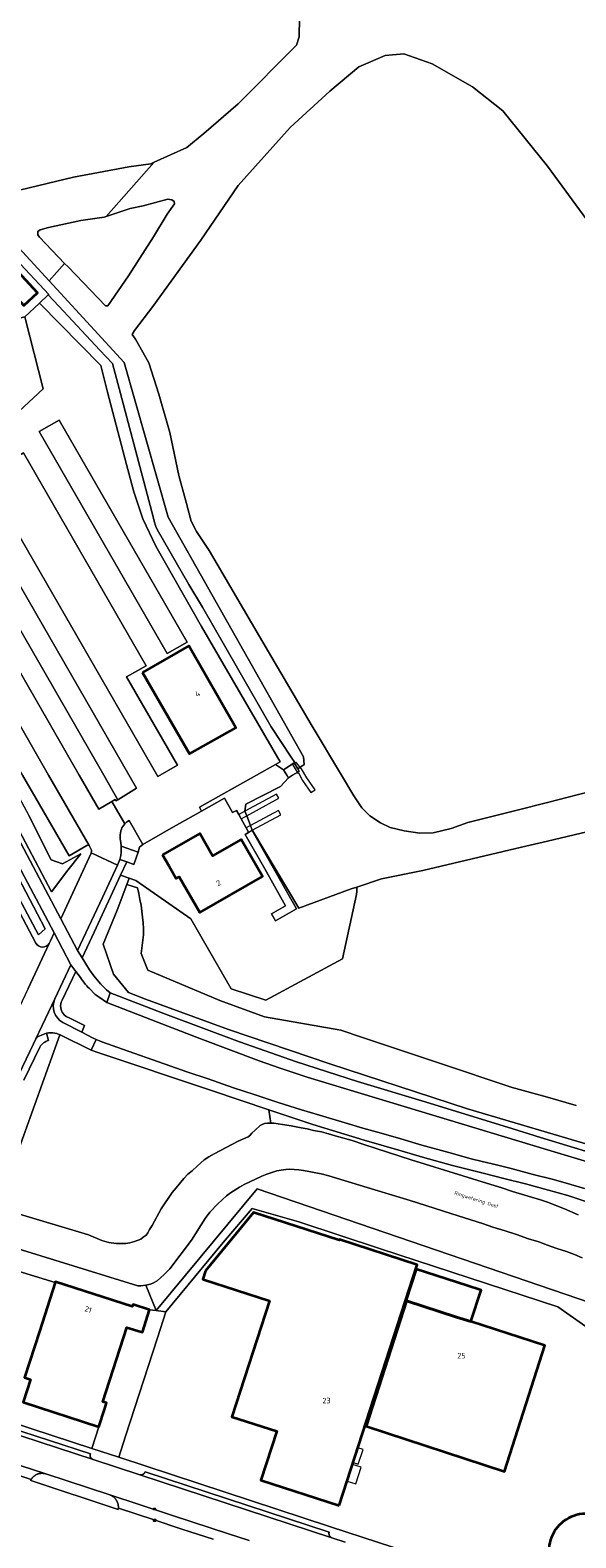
# Model space of a CAD drawing. Header units: metres. Extents: x 149984 to 156489, y 469398 to 478068.
# Tile 810 of 854: x 154874 to 155007, y 473813 to 474182. Entities that reach past the tile are written whole.
import ezdxf
from ezdxf.enums import TextEntityAlignment as Align

# ---------------------------------------------------------------- set-up
doc = ezdxf.new("R2010")
doc.units = ezdxf.units.M
doc.header["$LTSCALE"] = 0.75
for name, color, linetype, lineweight in [('B-WE-GR-BEPLANTING_CULTUUR_BOSPLANTSOEN-GV', 252, 'Continuous', 18), ('B-WE-GR-RIET-GV', 252, 'Continuous', 13), ('B-WE-IE-MEUBILAIR-S', 252, 'Continuous', 25), ('B-WE-KW-KUNSTWERK_STEIGER-GV', 6, 'Continuous', 18), ('B-WE-OG-BEBOUWING-GV', 6, 'Continuous', 35), ('B-WE-OG-BEBOUWING-T18', 1, 'Continuous', 18), ('B-WE-OG-BEBOUWING_OVERBOUWING-GV', 6, 'Continuous', 18), ('B-WE-OG-TERREIN_BEGROEID-GV', 252, 'Continuous', 18), ('B-WE-OG-TERREIN_ERF-GV', 252, 'Continuous', 18), ('B-WE-OG-TERREIN_OEVER-GV', 252, 'Continuous', 18), ('B-WE-OG-TOPOGRAFIE-T18', 7, 'Continuous', 18), ('B-WE-OG-WATER-GV', 252, 'Continuous', 18), ('B-WE-OG-WATER_MEER-GV', 252, 'Continuous', 18), ('B-WE-OG-WEG-GV', 252, 'Continuous', 18), ('B-WE-VH-GESLOTENVERHARDING_ASFALT-GV', 252, 'Continuous', 18), ('B-WE-VH-GESLOTENVERHARDING_BETON-GV', 252, 'Continuous', 18), ('B-WE-VH-HALFVERHARDING-GV', 252, 'Continuous', 18), ('B-WE-VH-ONVERHARD-GV', 252, 'Continuous', 18), ('B-WE-VH-OPENVERHARDING_BETONELEMENT-GV', 252, 'Continuous', 18), ('B-WE-VH-OPENVERHARDING_BETONSTRAATSTEEN-GV', 252, 'Continuous', 18), ('B-WE-VH-OPENVERHARDING_TEGEL-GV', 252, 'Continuous', 18)]:
    doc.layers.add(name, color=color, linetype=linetype, lineweight=lineweight)
doc.styles.add('NLCS-ISO', font='NLCS-ISO.ttf')
doc.styles.add('NLCS-ISO-M500-T18', font='NLCS-ISO.ttf', dxfattribs={"height": 0.9})
doc.styles.add('NLCS-ISO-M750-T18', font='NLCS-ISO.ttf', dxfattribs={"height": 1.35})

# ---------------------------------------------------------------- blocks, each defined once
blk = doc.blocks.new('SIE-MEUBILAIR_KAST_CAI-SO')
for points in [[(-1, 1), (1, 1), (1, 0.84), (-1, 0.84)], [(-1, 0.76), (1, 0.76), (1, -1), (-1, -1)]]:
    blk.add_lwpolyline(points, close=True)
at = {"style": 'NLCS-ISO'}
blk.add_text('cai', height=0.75, dxfattribs=at).set_placement((0, 0), align=Align.MIDDLE_CENTER)
blk = doc.blocks.new('SIE-MEUBILAIR_PUT_KOLK-SO')
blk.add_ellipse((0, 0), major_axis=(1.25, 0), ratio=0.54)
at = {"style": 'NLCS-ISO'}
blk.add_text('klk', height=0.75, dxfattribs=at).set_placement((0, 0), align=Align.MIDDLE_CENTER)

msp = doc.modelspace()

# ---------------------------------------------------------------- linework, layer by layer
at = {"layer": 'B-WE-GR-BEPLANTING_CULTUUR_BOSPLANTSOEN-GV', "flags": 128}
for points in [[(155008.46, 473881.89), (155006.64, 473882.7), (155004.64, 473883.5), (155002.32, 473884.17), (155000, 473885.03), (154997.89, 473885.83), (154995.36, 473886.59), (154992.44, 473887.62), (154989.64, 473888.55), (154986.66, 473889.44), (154984.09, 473890.29), (154981.29, 473891.24), (154976.41, 473892.73), (154966.46, 473895.91), (154957.78, 473898.52), (154946.599, 473901.969), (154944.71, 473902.5), (154941.66, 473903.07), (154940.41, 473903.32), (154939.2, 473903.46), (154938.07, 473903.57), (154936.97, 473903.59), (154936.05, 473903.53), (154934.9, 473903.36), (154933.89, 473903.18), (154932.65, 473902.82), (154931.41, 473902.42), (154930.17, 473901.89), (154927.28, 473900.55), (154925.83, 473899.84), (154924.71, 473899.22), (154922.52, 473897.82), (154921.52, 473897.07), (154920.52, 473896.08), (154919.42, 473895.1), (154917.45, 473893.08), (154916.37, 473891.52), (154913.01, 473886.26), (154907.71, 473879.27), (154906.37, 473877.89), (154905.43, 473877.02), (154904.58, 473876.27), (154903.69, 473875.8), (154902.95, 473875.49), (154901.83, 473875.23), (154904.358, 473868.996), (154929.024, 473898.841), (155010.5, 473870.9)], [(155010.5, 473870.9), (154929.024, 473898.841), (154904.358, 473868.996), (154906.722, 473868.716), (154920.703, 473885.633), (154927.8, 473893.99), (154939.19, 473890.69), (154959.21, 473884.15), (155002.543, 473869.973), (155026.659, 473853.005)]]:
    msp.add_lwpolyline(points, dxfattribs=at)
at = {"layer": 'B-WE-GR-RIET-GV', "flags": 128}
for points in [[(154822.275, 474187.435), (154835.583, 474173.231), (154837.561, 474171.12), (154839.215, 474169.355), (154842.197, 474166.172), (154848.355, 474159.502), (154860.192, 474146.681), (154864.046, 474142.416), (154865.664, 474142.105), (154866.889, 474142.147), (154884.13, 474146.319), (154897.668, 474148.837), (154903.05, 474149.6), (154903.857, 474149.967), (154911.816, 474153.594), (154916.011, 474156.982), (154924.366, 474164.249), (154938.627, 474178.576), (154939.294, 474180.653), (154939.401, 474185.268)], [(155020.114, 474121.546), (155000, 474149.03), (154989.066, 474162.563), (154981.647, 474168.441), (154971.831, 474174.085), (154964.891, 474176.523), (154960.36, 474176.092), (154953.879, 474173.335), (154946.833, 474167.398), (154937.093, 474158.441), (154924.422, 474144.278), (154915.286, 474130.939), (154903.54, 474114.653), (154899.038, 474108.806), (154898.51, 474107.817), (154899.325, 474106.664), (154902.6, 474100.916), (154905.048, 474093.19), (154907.714, 474083.886), (154909.935, 474073.358), (154911.733, 474066.495), (154912.949, 474062.195), (154914.221, 474059.632), (154917.288, 474054.975), (154929.578, 474033.937), (154942.215, 474012.393), (154949.642, 474000), (154952.653, 473994.937), (154954.657, 473991.992), (154956.563, 473990.066), (154959.195, 473988.354), (154961.536, 473987.197), (154965.009, 473986.431), (154968.775, 473985.846), (154972.032, 473985.925), (154976.47, 473986.974), (154980.514, 473988.426), (154992.277, 473991.329), (155000, 473993.336), (155017.658, 473997.926)], [(155025.738, 473990.001), (155000, 473983.874), (154993.674, 473982.368), (154969.54, 473976.674), (154959.431, 473974.613), (154953.424, 473972.646), (154953.408, 473971.215), (154953.336, 473971.253), (154953.317, 473970.797), (154949.89, 473955.065), (154931.177, 473944.932), (154922.662, 473947.702), (154912.854, 473964.856), (154899.417, 473974.233), (154897.779, 473974.815)], [(154897.779, 473974.815), (154897.159, 473973.229), (154899.757, 473972.432)], [(154901.267, 473960.971), (154900.652, 473956.394), (154902.324, 473952.275), (154919.909, 473944.892), (154930.816, 473940.887), (154949.506, 473937.65), (154954.56, 473935.87), (154973.34, 473929.66), (154991.36, 473923.61), (155000, 473921.26), (155006.989, 473919.189)]]:
    msp.add_lwpolyline(points, dxfattribs=at)
msp.add_lwpolyline([(154875.455, 474132.987), (154875.421, 474132.235), (154875.846, 474131.614), (154881.983, 474125.214), (154882.818, 474124.343), (154891.968, 474114.849), (154892.503, 474114.875), (154897.57, 474122.151), (154903.698, 474131.687), (154907.024, 474137.246), (154908.805, 474139.823), (154908.766, 474140.353), (154908.171, 474140.802), (154907.175, 474140.938), (154901.17, 474139.346), (154897.961, 474138.688), (154893.366, 474137.088), (154892.148, 474136.718), (154891.632, 474136.561), (154885.981, 474135.758), (154878.013, 474133.985), (154876.008, 474133.438)], close=True, dxfattribs=at)
at = {"layer": 'B-WE-GR-RIET-GV'}
msp.add_lwpolyline([(154899.757, 473972.432, -0.0608913), (154901.267, 473960.971)], format="xyb", dxfattribs=at)
at = {"layer": 'B-WE-KW-KUNSTWERK_STEIGER-GV', "flags": 128}
for points in [[(154938.578, 474003.126), (154937.681, 474002.633), (154938.99, 474000.491), (154939.132, 474000.568), (154940.164, 473998.725), (154942.192, 473995.771), (154943.207, 473996.448), (154941.191, 473999.399), (154939.907, 474001.598)], [(154926.487, 473990.042), (154934.369, 473994.351), (154933.793, 473995.404), (154926.04, 473991.165), (154925.469, 473990.853), (154924.557, 473990.354), (154925.133, 473989.301), (154926.008, 473989.78)], [(154926.896, 473986.08), (154927.862, 473986.592), (154934.838, 473990.291), (154934.276, 473991.351), (154927.415, 473987.714), (154927.253, 473987.628), (154926.334, 473987.14)]]:
    msp.add_lwpolyline(points, close=True, dxfattribs=at)
at = {"layer": 'B-WE-OG-BEBOUWING-GV', "flags": 128}
for points in [[(154862.457, 474125.28), (154864.02, 474123.592), (154872.013, 474114.96), (154875.356, 474118.056), (154865.775, 474128.382)], [(154901.039, 474025.129), (154912.49, 474005.225), (154923.858, 474011.617), (154912.325, 474031.666)], [(154905.901, 473980.528), (154907.502, 473977.729), (154909.228, 473974.712), (154910.009, 473975.159), (154915.008, 473966.417), (154930.338, 473975.185), (154925.14, 473984.273), (154918.126, 473980.262), (154914.998, 473985.731)], [(154949.112, 473821.345), (154968.192, 473880.203), (154949.146, 473886.387), (154949.109, 473886.273), (154928.183, 473893.026), (154916.42, 473878.747), (154915.752, 473876.689), (154915.942, 473876.627), (154932.05, 473871.395), (154922.844, 473843.049), (154933.836, 473839.479), (154929.966, 473827.563)], [(154902.732, 473869.16), (154902.741, 473869.187), (154898.693, 473870.513), (154898.529, 473870.01), (154879.74, 473876.09), (154879.718, 473876.023), (154879.676, 473875.891), (154875.812, 473863.899), (154872.183, 473852.634), (154873.609, 473852.172), (154871.82, 473846.646), (154871.81, 473846.615), (154890.373, 473840.579), (154891.729, 473844.79), (154892.255, 473846.424), (154891.304, 473846.73), (154897.162, 473864.91), (154900.713, 473863.787), (154900.976, 473863.704)], [(154967.874, 473879.117), (154965.371, 473871.425), (154965.508, 473871.381), (154977.786, 473867.442), (154981.3, 473866.313), (154983.775, 473874.015), (154980.257, 473875.144)], [(154977.786, 473867.442), (154965.508, 473871.381), (154955.703, 473840.768), (154989.468, 473829.615), (154999.379, 473860.504), (154981.3, 473866.313)]]:
    msp.add_lwpolyline(points, close=True, dxfattribs=at)
at = {"layer": 'B-WE-OG-BEBOUWING-GV'}
msp.add_lwpolyline([(155017.67, 473806.39, 1.3586478), (155000.478, 473808.718)], format="xyb", dxfattribs=at)
at = {"layer": 'B-WE-OG-BEBOUWING_OVERBOUWING-GV', "flags": 128}
for points in [[(154953.679, 473835.434), (154952.516, 473831.844), (154953.768, 473831.438), (154954.932, 473835.028)], [(154952.36, 473831.365), (154951.043, 473827.301), (154953.147, 473826.619), (154954.465, 473830.682)]]:
    msp.add_lwpolyline(points, close=True, dxfattribs=at)
at = {"layer": 'B-WE-OG-TERREIN_BEGROEID-GV', "flags": 128}
for points in [[(154932.496, 474011.869), (154915.669, 474041.145), (154912.347, 474046.688), (154904.629, 474060.127), (154904.234, 474060.884), (154903.897, 474062.192), (154903.613, 474063.189), (154895.348, 474094.653), (154893.709, 474100.704), (154890.56, 474103.99), (154880.586, 474114.754), (154877.986, 474117.516), (154875.872, 474115.525), (154890.83, 474100.223), (154892.425, 474093.715), (154897.122, 474075.981), (154898.889, 474069.344), (154901.109, 474062.707), (154904.298, 474056.048), (154915.46, 474036.396), (154934.634, 474003.293), (154933.512, 474002.662), (154935.516, 474001.338), (154938.109, 474003.023), (154938.215, 474003.088), (154937.389, 474004.431)], [(154857.021, 474000), (154836.755, 474037.009), (154826.114, 474054.474), (154818.798, 474065.675), (154814.986, 474069.723), (154813.285, 474068.282), (154811.323, 474066.454), (154810.859, 474066.026), (154811.258, 474065.56), (154829.19, 474044.66), (154834.923, 474035.496), (154854.426, 474000), (154866.8, 473977.48), (154875.609, 473960.924), (154877.226, 473962.415), (154868.72, 473978.637)], [(154876.754, 473829.19), (154876.66, 473829.198), (154876.651, 473829.199), (154876.645, 473829.2), (154876.547, 473829.205), (154876.443, 473829.208), (154876.339, 473829.206), (154876.235, 473829.202), (154876.132, 473829.193), (154876.028, 473829.181), (154875.926, 473829.166), (154875.823, 473829.147), (154875.722, 473829.124), (154875.621, 473829.098), (154875.522, 473829.069), (154875.423, 473829.036), (154875.326, 473828.999), (154875.23, 473828.96), (154875.135, 473828.917), (154875.042, 473828.871), (154874.95, 473828.821), (154874.861, 473828.769), (154874.797, 473828.728), (154874.773, 473828.713), (154874.745, 473828.694), (154874.687, 473828.654), (154874.603, 473828.593), (154874.521, 473828.528), (154874.442, 473828.461), (154874.365, 473828.391), (154874.291, 473828.319), (154874.219, 473828.244), (154874.149, 473828.166), (154874.083, 473828.086), (154874.019, 473828.004), (154873.958, 473827.92), (154873.9, 473827.834), (154873.845, 473827.746), (154873.793, 473827.656), (154873.755, 473827.585), (154873.719, 473827.513), (154873.685, 473827.44), (154895.074, 473820.347), (154895.091, 473820.456), (154895.105, 473820.565), (154895.115, 473820.675), (154895.121, 473820.787), (154895.124, 473820.899), (154895.122, 473821.011), (154895.117, 473821.123), (154895.107, 473821.235), (154895.094, 473821.346), (154895.077, 473821.457), (154895.056, 473821.567), (154895.031, 473821.677), (154895.002, 473821.785), (154894.97, 473821.893), (154894.933, 473821.999), (154894.894, 473822.104), (154894.85, 473822.207), (154894.803, 473822.309), (154894.752, 473822.409), (154894.698, 473822.508), (154894.641, 473822.604), (154894.58, 473822.698), (154894.516, 473822.79), (154894.449, 473822.88), (154894.379, 473822.968), (154894.305, 473823.053), (154894.229, 473823.135), (154894.15, 473823.215), (154894.068, 473823.291), (154893.984, 473823.365), (154893.897, 473823.436), (154893.808, 473823.504), (154893.716, 473823.569), (154893.622, 473823.63), (154893.526, 473823.688), (154893.428, 473823.743), (154893.328, 473823.794), (154893.227, 473823.842), (154893.124, 473823.886), (154893.019, 473823.927), (154877.363, 473829.058), (154877.264, 473829.089), (154877.163, 473829.116), (154877.062, 473829.14), (154876.96, 473829.16), (154876.874, 473829.174), (154876.858, 473829.177), (154876.844, 473829.178)]]:
    msp.add_lwpolyline(points, close=True, dxfattribs=at)
for points in [[(154887.426, 473982.789), (154883.116, 473980.273), (154876.716, 473991.286), (154871.684, 474000), (154842.985, 474049.696), (154834.571, 474064.408), (154822.262, 474077.845), (154821.842, 474077.457), (154822.694, 474076.405), (154823.245, 474075.725), (154829.595, 474065.891), (154835.24, 474057.64), (154840.39, 474048.604), (154844.645, 474042.028), (154845.64, 474040.294), (154856.831, 474020.44), (154863.169, 474008.901), (154867.927, 474000)], [(154878.178, 473958.811), (154878.549, 473959.51), (154879.45, 473961.407), (154869.985, 473979.33), (154858.666, 474000), (154838.02, 474037.702), (154827.379, 474055.167), (154823.82, 474060.65), (154820.07, 474066.039), (154819.649, 474066.555), (154815.912, 474070.592), (154814.986, 474069.723), (154818.798, 474065.675), (154826.114, 474054.474), (154836.755, 474037.009), (154857.021, 474000), (154868.72, 473978.637), (154877.226, 473962.415), (154875.609, 473960.924), (154866.8, 473977.48), (154854.426, 474000), (154834.923, 474035.496), (154829.19, 474044.66)], [(154867.927, 474000), (154873.196, 473990.142), (154878.663, 473979.28), (154881.493, 473978.327), (154885.96, 473980.73), (154882.773, 473976.73), (154878.807, 473971.471), (154869.251, 473989.54), (154863.656, 474000), (154859.854, 474007.107), (154853.538, 474018.608), (154842.361, 474038.435)], [(154841.383, 474037.88), (154852.555, 474018.061), (154858.865, 474006.572), (154862.367, 474000), (154870.507, 473984.723), (154881.045, 473964.855), (154888.478, 473980.914), (154888.507, 473980.989)], [(154849.126, 474007.491), (154853.122, 474000), (154859.016, 473988.952), (154874.982, 473958.94)], [(154869.251, 473989.54), (154878.807, 473971.471), (154882.773, 473976.73), (154885.96, 473980.73), (154881.493, 473978.327), (154878.663, 473979.28), (154873.196, 473990.142)], [(154888.519, 473981.667), (154888.055, 473982.665)], [(154885.85, 473950.477), (154884.697, 473952.003), (154881.371, 473944.987), (154881.137, 473944.438), (154880.999, 473943.637), (154881.033, 473943.056), (154881.239, 473942.332), (154881.411, 473941.988), (154881.863, 473941.395), (154882.391, 473940.963), (154883.242, 473940.583), (154886.876, 473938.784), (154886.178, 473937.167), (154888.984, 473935.633), (154889.713, 473935.345), (154890.48, 473935.042), (154891.056, 473934.803), (154896.096, 473932.997), (154906.286, 473929.409), (154912.111, 473927.349), (154917.073, 473925.699), (154923.297, 473923.54), (154928.302, 473921.867), (154934.172, 473919.952), (154939.898, 473918.135), (154944.307, 473916.829), (154950.552, 473914.979), (154954.904, 473913.606), (154959.356, 473912.41), (154964.163, 473911.014), (154969.323, 473909.497), (154975.913, 473907.67), (154981.384, 473906.152), (154984.064, 473905.499), (154987.519, 473904.657), (154991.119, 473903.76), (154996.501, 473902.32), (155001.485, 473901.069), (155005.704, 473899.851), (155009.038, 473898.876)], [(154892.271, 473944.37), (154890.42, 473945.672), (154889.41, 473946.349), (154887.946, 473947.859)], [(155012.223, 473904.681), (155000.053, 473908.358), (154943.96, 473925.301), (154941.305, 473926.144), (154934.448, 473928.444), (154929.571, 473930.157), (154915.002, 473935.593), (154907.169, 473938.578), (154892.271, 473944.37)]]:
    msp.add_lwpolyline(points, dxfattribs=at)
at = {"layer": 'B-WE-OG-TERREIN_BEGROEID-GV'}
for points in [[(154887.948, 473982.783, 0.3295024), (154887.426, 473982.789)], [(154888.055, 473982.665, 0.0933276), (154887.948, 473982.783)], [(154888.507, 473980.989, 0.1563454), (154888.519, 473981.667)], [(154874.982, 473958.94, 0.5910482), (154878.178, 473958.811)], [(154887.946, 473947.859, -0.0381857), (154885.85, 473950.477)]]:
    msp.add_lwpolyline(points, format="xyb", dxfattribs=at)
at = {"layer": 'B-WE-OG-TERREIN_ERF-GV', "flags": 128}
for points in [[(154926.137, 473985.5), (154926.961, 473985.973), (154926.896, 473986.08), (154926.334, 473987.14), (154926.332, 473987.143), (154925.134, 473989.299), (154925.133, 473989.301), (154924.557, 473990.354), (154923.983, 473991.349), (154923.024, 473990.864), (154921.022, 473994.367), (154915.441, 473991.214), (154907.995, 473987.007), (154901.099, 473983.044), (154900.286, 473982.404), (154899.961, 473981.199), (154898.897, 473978.17), (154897.153, 473978.782), (154895.666, 473975.565), (154897.779, 473974.815), (154899.417, 473974.233), (154912.854, 473964.856), (154922.662, 473947.702), (154931.177, 473944.932), (154949.89, 473955.065), (154953.317, 473970.797), (154953.336, 473971.253), (154953.408, 473971.215), (154953.424, 473972.646), (154951.998, 473972.179), (154939.255, 473967.498), (154927.919, 473986.496), (154927.83, 473986.472), (154938.69, 473967.349), (154933.513, 473964.379), (154932.514, 473966.09), (154935.975, 473968.07), (154930.915, 473977.062)], [(154914.998, 473985.731), (154918.126, 473980.262), (154925.14, 473984.273), (154930.338, 473975.185), (154915.008, 473966.417), (154910.009, 473975.159), (154909.228, 473974.712), (154907.502, 473977.729), (154905.901, 473980.528)], [(154949.146, 473886.387), (154968.192, 473880.203), (154949.112, 473821.345), (154929.966, 473827.563), (154933.836, 473839.479), (154922.844, 473843.049), (154932.05, 473871.395), (154915.942, 473876.627), (154915.752, 473876.689), (154916.42, 473878.747), (154928.183, 473893.026), (154949.109, 473886.273)], [(154965.371, 473871.425), (154967.874, 473879.117), (154980.257, 473875.144), (154983.775, 473874.015), (154981.3, 473866.313), (154999.379, 473860.504), (154989.468, 473829.615), (154955.703, 473840.768), (154965.508, 473871.381)]]:
    msp.add_lwpolyline(points, close=True, dxfattribs=at)
for points in [[(155026.659, 473853.005), (155002.543, 473869.973), (154959.21, 473884.15), (154939.19, 473890.69), (154927.8, 473893.99), (154920.703, 473885.633), (154906.722, 473868.716), (154904.703, 473862.337), (154896.897, 473838.305), (154895.216, 473833.131), (154947.004, 473816.144), (154989.139, 473802.308)], [(154871.82, 473846.646), (154873.609, 473852.172), (154872.183, 473852.634), (154875.812, 473863.899), (154879.676, 473875.891), (154860.463, 473881.745)], [(154849.316, 473848.186), (154888.666, 473835.279), (154890.373, 473840.579), (154871.81, 473846.615)], [(154918.264, 473813.098), (154910.643, 473815.567), (154903.605, 473817.885), (154895.115, 473820.675), (154895.105, 473820.565), (154895.091, 473820.456), (154895.074, 473820.347), (154873.685, 473827.44), (154873.719, 473827.513), (154873.755, 473827.585), (154873.793, 473827.656), (154863.838, 473830.942)]]:
    msp.add_lwpolyline(points, dxfattribs=at)
at = {"layer": 'B-WE-OG-TERREIN_ERF-GV'}
msp.add_lwpolyline([(155000.478, 473808.718, -1.3586478), (155017.67, 473806.39)], format="xyb", dxfattribs=at)
at = {"layer": 'B-WE-OG-TERREIN_OEVER-GV', "flags": 128}
msp.add_lwpolyline([(155010.351, 473895.393), (155004.947, 473897.132), (155000.284, 473898.439), (154994.658, 473899.989), (154989.365, 473901.363), (154984.58, 473902.559), (154976.762, 473904.53), (154969.463, 473906.512), (154964.258, 473908.074), (154955.18, 473910.71), (154942.67, 473914.54), (154931.908, 473918.155), (154932.39, 473914.9), (154933.1, 473914.84), (154937.35, 473914.23), (154939.78, 473913.76), (154941.24, 473913.46), (154942.8, 473913.11), (154944.76, 473912.75), (154946.45, 473912.3), (154948.13, 473911.78), (154952.23, 473910.61), (154955.13, 473909.65), (154966.7, 473905.92), (154979.31, 473901.96), (154985.12, 473900.19), (154988.82, 473899.04), (154991.46, 473898.19), (154998.33, 473896.08), (155000, 473895.53), (155004.2, 473893.9), (155007.53, 473892.48)], dxfattribs=at)
at = {"layer": 'B-WE-OG-WATER-GV', "flags": 128}
for points in [[(154939.401, 474185.268), (154939.294, 474180.653), (154938.627, 474178.576), (154924.366, 474164.249), (154916.011, 474156.982), (154911.816, 474153.594), (154903.857, 474149.967), (154892.148, 474136.718), (154893.366, 474137.088), (154897.961, 474138.688), (154901.17, 474139.346), (154907.175, 474140.938), (154908.171, 474140.802), (154908.766, 474140.353), (154908.805, 474139.823), (154907.024, 474137.246), (154903.698, 474131.687), (154897.57, 474122.151), (154892.503, 474114.875), (154891.968, 474114.849), (154882.818, 474124.343), (154881.983, 474125.214), (154878.206, 474120.94), (154880.049, 474118.943), (154896.494, 474100.963), (154907.258, 474063.117), (154934.667, 474014.606), (154940.391, 474004.501), (154940.496, 474002.585), (154938.997, 474001.565), (154939.334, 474001.011), (154938.958, 474000.782), (154937.674, 474000), (154936.664, 473999.385), (154934.722, 473997.241), (154926.28, 473992.891), (154926.04, 473991.165), (154926.487, 473990.042), (154927.415, 473987.714), (154927.862, 473986.592), (154927.919, 473986.496), (154939.255, 473967.498), (154951.998, 473972.179), (154953.424, 473972.646)], [(155017.658, 473997.926), (155000, 473993.336), (154992.277, 473991.329), (154980.514, 473988.426), (154976.47, 473986.974), (154972.032, 473985.925), (154968.775, 473985.846), (154965.009, 473986.431), (154961.536, 473987.197), (154959.195, 473988.354), (154956.563, 473990.066), (154954.657, 473991.992), (154952.653, 473994.937), (154949.642, 474000), (154942.215, 474012.393), (154929.578, 474033.937), (154917.288, 474054.975), (154914.221, 474059.632), (154912.949, 474062.195), (154911.733, 474066.495), (154909.935, 474073.358), (154907.714, 474083.886), (154905.048, 474093.19), (154902.6, 474100.916), (154899.325, 474106.664), (154898.51, 474107.817), (154899.038, 474108.806), (154903.54, 474114.653), (154915.286, 474130.939), (154924.422, 474144.278), (154937.093, 474158.441), (154946.833, 474167.398), (154953.879, 474173.335), (154960.36, 474176.092), (154964.891, 474176.523), (154971.831, 474174.085), (154981.647, 474168.441), (154989.066, 474162.563), (155000, 474149.03), (155020.114, 474121.546)], [(154953.424, 473972.646), (154959.431, 473974.613), (154969.54, 473976.674), (154993.674, 473982.368), (155000, 473983.874), (155025.738, 473990.001)]]:
    msp.add_lwpolyline(points, dxfattribs=at)
msp.add_lwpolyline([(154848.355, 474159.502), (154845.211, 474156.701), (154847.856, 474153.834), (154851.017, 474150.408), (154858.62, 474142.168), (154878.206, 474120.94), (154881.983, 474125.214), (154875.846, 474131.614), (154875.421, 474132.235), (154875.455, 474132.987), (154876.008, 474133.438), (154878.013, 474133.985), (154885.981, 474135.758), (154891.632, 474136.561), (154892.148, 474136.718), (154903.857, 474149.967), (154903.05, 474149.6), (154897.668, 474148.837), (154884.13, 474146.319), (154866.889, 474142.147), (154865.664, 474142.105), (154864.046, 474142.416), (154860.192, 474146.681)], close=True, dxfattribs=at)
at = {"layer": 'B-WE-OG-WATER_MEER-GV', "flags": 128}
for points in [[(155007.53, 473892.48), (155004.2, 473893.9), (155000, 473895.53), (154998.33, 473896.08), (154991.46, 473898.19), (154988.82, 473899.04), (154985.12, 473900.19), (154979.31, 473901.96), (154966.7, 473905.92), (154955.13, 473909.65), (154952.23, 473910.61), (154948.13, 473911.78), (154946.45, 473912.3), (154944.76, 473912.75), (154942.8, 473913.11), (154941.24, 473913.46), (154939.78, 473913.76), (154937.35, 473914.23), (154933.1, 473914.84), (154932.39, 473914.9), (154931.53, 473914.9), (154930.85, 473914.76), (154930.29, 473914.55), (154929.8, 473914.27), (154928.53, 473913.14), (154927.77, 473912.4), (154927.24, 473911.86), (154926.87, 473911.53), (154926.31, 473911.26), (154924.36, 473910.46), (154918.51, 473907.39), (154917.26, 473906.64), (154916.12, 473905.92), (154915.3, 473905.17), (154914.35, 473904.36), (154913.19, 473903.23), (154912.11, 473902.36), (154911.13, 473901.37), (154909.27, 473899.05), (154908.26, 473897.91), (154905.56, 473893.87), (154903.34, 473889.8), (154902.75, 473888.83), (154902.33, 473888.05), (154901.91, 473887.45), (154901.19, 473886.99), (154900.57, 473886.47), (154899.07, 473885.9), (154897.9, 473885.62), (154896.91, 473885.46), (154896.04, 473885.4), (154894.57, 473885.46), (154892.78, 473885.7), (154891.09, 473886.13), (154887.85, 473887.51), (154870.132, 473892.88)], [(154851.301, 473890.087), (154899.883, 473875.039), (154900.62, 473875.08), (154901.83, 473875.23), (154902.95, 473875.49), (154903.69, 473875.8), (154904.58, 473876.27), (154905.43, 473877.02), (154906.37, 473877.89), (154907.71, 473879.27), (154913.01, 473886.26), (154916.37, 473891.52), (154917.45, 473893.08), (154919.42, 473895.1), (154920.52, 473896.08), (154921.52, 473897.07), (154922.52, 473897.82), (154924.71, 473899.22), (154925.83, 473899.84), (154927.28, 473900.55), (154930.17, 473901.89), (154931.41, 473902.42), (154932.65, 473902.82), (154933.89, 473903.18), (154934.9, 473903.36), (154936.05, 473903.53), (154936.97, 473903.59), (154938.07, 473903.57), (154939.2, 473903.46), (154940.41, 473903.32), (154941.66, 473903.07), (154944.71, 473902.5), (154946.599, 473901.969), (154957.78, 473898.52), (154966.46, 473895.91), (154976.41, 473892.73), (154981.29, 473891.24), (154984.09, 473890.29), (154986.66, 473889.44), (154989.64, 473888.55), (154992.44, 473887.62), (154995.36, 473886.59), (154997.89, 473885.83), (155000, 473885.03), (155002.32, 473884.17), (155004.64, 473883.5), (155006.64, 473882.7), (155008.46, 473881.89)]]:
    msp.add_lwpolyline(points, dxfattribs=at)
at = {"layer": 'B-WE-OG-WEG-GV', "flags": 128}
for points in [[(155012.995, 473908.744), (154980.457, 473918.374), (154946.84, 473929.424), (154922.052, 473937.771), (154901.738, 473945.18), (154897.578, 473946.877), (154893.935, 473951.285), (154891.43, 473958.641), (154894.835, 473966.964), (154897.159, 473973.229), (154897.779, 473974.815), (154895.666, 473975.565), (154889.22, 473961.615), (154886.249, 473955.307), (154888.064, 473952.403), (154889.116, 473950.898), (154890.738, 473948.949), (154892.221, 473947.456), (154893.112, 473946.748), (154906.611, 473941.526), (154924.722, 473934.8), (154938.63, 473929.85), (154953.58, 473925.06), (154969.318, 473920.37), (154991.301, 473913.561), (154998.333, 473911.39), (155013.836, 473906.626)], [(154899.757, 473972.432), (154897.159, 473973.229), (154894.835, 473966.964), (154891.43, 473958.641), (154893.935, 473951.285), (154897.578, 473946.877), (154901.738, 473945.18), (154922.052, 473937.771), (154946.84, 473929.424), (154980.457, 473918.374), (155012.995, 473908.744), (155025.957, 473903.464), (155038.786, 473897.516), (155054.528, 473889.844), (155057.282, 473888.285), (155059.415, 473887.078), (155065.711, 473882.141), (155083.647, 473867.223), (155099.651, 473854.5), (155115.255, 473842.088), (155116.579, 473841.023)], [(155006.989, 473919.189), (155000, 473921.26), (154991.36, 473923.61), (154973.34, 473929.66), (154954.56, 473935.87), (154949.506, 473937.65), (154930.816, 473940.887), (154919.909, 473944.892), (154902.324, 473952.275), (154900.652, 473956.394), (154901.267, 473960.971)], [(154879.718, 473876.023), (154879.74, 473876.09), (154898.529, 473870.01), (154898.693, 473870.513), (154902.741, 473869.187), (154902.732, 473869.16), (154904.358, 473868.996), (154901.83, 473875.23), (154900.62, 473875.08), (154899.883, 473875.039), (154851.301, 473890.087), (154850.126, 473893.333), (154850.634, 473894.819), (154855.049, 473897.575), (154865.595, 473894.287), (154865.824, 473894.922), (154880.813, 473936.465), (154880.044, 473936.781), (154879.093, 473936.982), (154878.055, 473937.011), (154877.564, 473936.873), (154878.067, 473935.127)], [(154875.902, 473933.481), (154872.04, 473925.358)], [(154839.847, 473898.509), (154844.213, 473886.885), (154853.99, 473883.717), (154860.463, 473881.745), (154879.676, 473875.891), (154879.718, 473876.023)]]:
    msp.add_lwpolyline(points, dxfattribs=at)
at = {"layer": 'B-WE-OG-WEG-GV'}
for points in [[(154901.267, 473960.971, 0.0608913), (154899.757, 473972.432)], [(154878.067, 473935.127, 0.2065715), (154875.902, 473933.481)]]:
    msp.add_lwpolyline(points, format="xyb", dxfattribs=at)
at = {"layer": 'B-WE-OG-WEG-GV', "flags": 128}
msp.add_lwpolyline([(154891.729, 473844.79), (154890.373, 473840.579), (154888.666, 473835.279), (154895.216, 473833.131), (154896.897, 473838.305), (154904.703, 473862.337), (154906.722, 473868.716), (154904.358, 473868.996), (154902.732, 473869.16), (154900.976, 473863.704), (154900.713, 473863.787), (154897.162, 473864.91), (154891.304, 473846.73), (154892.255, 473846.424)], close=True, dxfattribs=at)
at = {"layer": 'B-WE-VH-GESLOTENVERHARDING_ASFALT-GV', "flags": 128}
for points in [[(154857.117, 474070.561), (154899.557, 473996.801), (154894.982, 473994.001), (154894.89, 473993.956), (154894.511, 473993.772), (154894.359, 473994.029), (154893.543, 473993.549), (154896.69, 473988.086), (154897.093, 473988.491), (154897.364, 473988.659), (154897.769, 473988.897), (154901.099, 473983.044), (154907.995, 473987.007), (154915.441, 473991.214), (154914.927, 473992.2), (154933.512, 474002.662), (154934.634, 474003.293), (154915.46, 474036.396), (154904.298, 474056.048), (154901.109, 474062.707), (154898.889, 474069.344), (154897.122, 474075.981), (154892.425, 474093.715), (154890.83, 474100.223), (154875.872, 474115.525), (154875.79, 474115.448), (154872.266, 474112.137), (154876.767, 474094.538), (154850.919, 474070.584)], [(154822.61, 474067.714), (154822.102, 474068.315), (154819.649, 474066.555), (154820.07, 474066.039), (154823.82, 474060.65), (154827.379, 474055.167), (154838.02, 474037.702), (154858.666, 474000), (154869.985, 473979.33), (154879.45, 473961.407), (154883.481, 473953.601), (154884.697, 473952.003), (154885.85, 473950.477)], [(154881.045, 473964.855), (154870.507, 473984.723), (154862.367, 474000), (154858.865, 474006.572), (154852.555, 474018.061), (154841.383, 474037.88)], [(154874.982, 473958.94), (154859.016, 473988.952), (154853.122, 474000), (154849.126, 474007.491)], [(154887.946, 473947.859), (154889.41, 473946.349), (154890.42, 473945.672), (154892.271, 473944.37), (154893.112, 473946.748), (154892.221, 473947.456), (154890.738, 473948.949), (154889.116, 473950.898), (154888.064, 473952.403), (154886.249, 473955.307), (154885.13, 473957.098), (154881.045, 473964.855)], [(154869.908, 473924.893), (154874.346, 473934.276), (154874.931, 473935.511), (154879.564, 473945.293), (154883.481, 473953.601), (154879.45, 473961.407), (154878.549, 473959.51), (154878.178, 473958.811), (154873.052, 473947.777), (154863.571, 473927.825)], [(154873.052, 473947.777), (154878.178, 473958.811)], [(154879.564, 473945.293), (154874.931, 473935.511), (154875.548, 473936.06), (154876.326, 473936.435), (154877.564, 473936.873), (154878.055, 473937.011), (154879.093, 473936.982), (154880.044, 473936.781), (154880.813, 473936.465), (154880.865, 473936.444), (154888.468, 473932.701), (154889.713, 473935.345), (154888.984, 473935.633), (154886.178, 473937.167), (154881.534, 473939.53)], [(155009.038, 473898.876), (155005.704, 473899.851), (155001.485, 473901.069), (154996.501, 473902.32), (154991.119, 473903.76), (154987.519, 473904.657), (154984.064, 473905.499), (154981.384, 473906.152), (154975.913, 473907.67), (154969.323, 473909.497), (154964.163, 473911.014), (154959.356, 473912.41), (154954.904, 473913.606), (154950.552, 473914.979), (154944.307, 473916.829), (154939.898, 473918.135), (154934.172, 473919.952), (154928.302, 473921.867), (154923.297, 473923.54), (154917.073, 473925.699), (154912.111, 473927.349), (154906.286, 473929.409), (154896.096, 473932.997), (154891.056, 473934.803), (154890.48, 473935.042), (154889.713, 473935.345), (154888.468, 473932.701), (154888.486, 473932.692), (154889.842, 473932.24), (154917.916, 473922.855), (154931.908, 473918.155), (154942.67, 473914.54), (154955.18, 473910.71), (154964.258, 473908.074), (154969.463, 473906.512), (154976.762, 473904.53), (154984.58, 473902.559), (154989.365, 473901.363), (154994.658, 473899.989), (155000.284, 473898.439), (155004.947, 473897.132), (155010.351, 473895.393)]]:
    msp.add_lwpolyline(points, dxfattribs=at)
for points in [[(154911.893, 474032.584), (154907.018, 474029.775), (154875.741, 474084.056), (154880.615, 474086.865)], [(154911.893, 474032.584), (154880.615, 474086.865), (154875.741, 474084.056), (154907.018, 474029.775)], [(154897.129, 474024.035), (154909.556, 474002.468), (154904.733, 473999.689), (154862.28, 474073.365), (154871.907, 474078.912), (154901.932, 474026.802)], [(154897.129, 474024.035), (154901.932, 474026.802), (154871.907, 474078.912), (154862.28, 474073.365), (154904.733, 473999.689), (154909.556, 474002.468)], [(154852.488, 474067.897), (154852.555, 474067.782), (154891.523, 474000), (154893.68, 473996.259), (154894.982, 473994.001), (154899.557, 473996.801), (154857.117, 474070.561)], [(154912.325, 474031.666), (154923.858, 474011.617), (154912.49, 474005.225), (154901.039, 474025.129)], [(154888.478, 473980.914), (154881.045, 473964.855), (154885.13, 473957.098), (154891.212, 473970.084), (154894.878, 473978.028), (154888.507, 473980.989)]]:
    msp.add_lwpolyline(points, close=True, dxfattribs=at)
at = {"layer": 'B-WE-VH-GESLOTENVERHARDING_ASFALT-GV'}
for points in [[(154878.178, 473958.811, -0.5910482), (154874.982, 473958.94)], [(154885.85, 473950.477, 0.0381857), (154887.946, 473947.859)], [(154881.534, 473939.53, -0.3803413), (154879.564, 473945.293)]]:
    msp.add_lwpolyline(points, format="xyb", dxfattribs=at)
at = {"layer": 'B-WE-VH-GESLOTENVERHARDING_BETON-GV', "flags": 128}
msp.add_lwpolyline([(154938.997, 474001.565), (154938.109, 474003.023), (154935.516, 474001.338), (154936.303, 474000), (154936.637, 473999.431), (154936.664, 473999.385), (154937.674, 474000), (154938.958, 474000.782), (154939.334, 474001.011)], close=True, dxfattribs=at)
msp.add_lwpolyline([(155013.836, 473906.626), (154998.333, 473911.39), (154991.301, 473913.561), (154969.318, 473920.37), (154953.58, 473925.06), (154938.63, 473929.85), (154924.722, 473934.8), (154906.611, 473941.526), (154893.112, 473946.748), (154892.271, 473944.37), (154907.169, 473938.578), (154915.002, 473935.593), (154929.571, 473930.157), (154934.448, 473928.444), (154941.305, 473926.144), (154943.96, 473925.301), (155000.053, 473908.358), (155012.223, 473904.681)], dxfattribs=at)
at = {"layer": 'B-WE-VH-HALFVERHARDING-GV', "flags": 128}
msp.add_lwpolyline([(154934.722, 473997.241), (154936.664, 473999.385), (154936.637, 473999.431), (154936.303, 474000), (154935.516, 474001.338), (154933.512, 474002.662), (154914.927, 473992.2), (154915.441, 473991.214), (154921.022, 473994.367), (154923.024, 473990.864), (154923.983, 473991.349), (154924.557, 473990.354), (154925.133, 473989.301), (154925.134, 473989.299), (154926.332, 473987.143), (154926.334, 473987.14), (154926.896, 473986.08), (154926.961, 473985.973), (154927.83, 473986.472), (154927.919, 473986.496), (154927.862, 473986.592), (154927.415, 473987.714), (154926.487, 473990.042), (154926.04, 473991.165), (154926.28, 473992.891)], close=True, dxfattribs=at)
at = {"layer": 'B-WE-VH-ONVERHARD-GV', "flags": 128}
for points in [[(154866.519, 474130.047), (154878.111, 474117.634), (154877.986, 474117.516), (154880.586, 474114.754), (154890.56, 474103.99), (154893.709, 474100.704), (154895.348, 474094.653), (154903.613, 474063.189), (154903.897, 474062.192), (154904.234, 474060.884), (154904.629, 474060.127), (154912.347, 474046.688), (154915.669, 474041.145), (154932.496, 474011.869), (154937.389, 474004.431), (154938.215, 474003.088), (154938.109, 474003.023), (154938.997, 474001.565), (154940.496, 474002.585), (154940.391, 474004.501), (154934.667, 474014.606), (154907.258, 474063.117), (154896.494, 474100.963), (154880.049, 474118.943), (154878.206, 474120.94), (154858.62, 474142.168)], [(154870.132, 473892.88), (154887.85, 473887.51), (154891.09, 473886.13), (154892.78, 473885.7), (154894.57, 473885.46), (154896.04, 473885.4), (154896.91, 473885.46), (154897.9, 473885.62), (154899.07, 473885.9), (154900.57, 473886.47), (154901.19, 473886.99), (154901.91, 473887.45), (154902.33, 473888.05), (154902.75, 473888.83), (154903.34, 473889.8), (154905.56, 473893.87), (154908.26, 473897.91), (154909.27, 473899.05), (154911.13, 473901.37), (154912.11, 473902.36), (154913.19, 473903.23), (154914.35, 473904.36), (154915.3, 473905.17), (154916.12, 473905.92), (154917.26, 473906.64), (154918.51, 473907.39), (154924.36, 473910.46), (154926.31, 473911.26), (154926.87, 473911.53), (154927.24, 473911.86), (154927.77, 473912.4), (154928.53, 473913.14), (154929.8, 473914.27), (154930.29, 473914.55), (154930.85, 473914.76), (154931.53, 473914.9), (154932.39, 473914.9), (154931.908, 473918.155), (154917.916, 473922.855), (154889.842, 473932.24), (154888.486, 473932.692), (154888.468, 473932.701), (154880.865, 473936.444), (154880.813, 473936.465), (154865.824, 473894.922)]]:
    msp.add_lwpolyline(points, dxfattribs=at)
at = {"layer": 'B-WE-VH-OPENVERHARDING_BETONELEMENT-GV', "flags": 128}
msp.add_lwpolyline([(154938.69, 473967.349), (154927.83, 473986.472), (154926.961, 473985.973), (154926.137, 473985.5), (154930.915, 473977.062), (154935.975, 473968.07), (154932.514, 473966.09), (154933.513, 473964.379)], close=True, dxfattribs=at)
at = {"layer": 'B-WE-VH-OPENVERHARDING_BETONSTRAATSTEEN-GV', "flags": 128}
for points in [[(154737.758, 474248.237), (154799.848, 474181.149), (154855.895, 474120.522), (154855.594, 474120.245), (154828.36, 474095.08), (154815.954, 474083.682), (154816.916, 474082.667), (154818.276, 474083.867), (154823.174, 474078.687), (154826.35, 474081.687), (154839.046, 474067.774), (154859.042, 474033.124), (154878.062, 474000), (154887.948, 473982.783)], [(154887.948, 473982.783), (154878.062, 474000), (154859.042, 474033.124), (154839.046, 474067.774), (154826.35, 474081.687), (154823.174, 474078.687), (154822.262, 474077.845), (154834.571, 474064.408), (154842.985, 474049.696), (154871.684, 474000), (154876.716, 473991.286), (154883.116, 473980.273), (154887.426, 473982.789)], [(154888.507, 473980.989), (154894.878, 473978.028), (154895.451, 473979.379), (154895.697, 473980.333), (154895.828, 473981.195), (154895.828, 473982.244), (154895.815, 473982.656), (154895.697, 473983.508), (154895.641, 473983.939), (154895.585, 473984.426), (154895.547, 473984.969), (154895.585, 473985.344), (154895.613, 473985.915), (154895.735, 473986.412), (154895.885, 473986.777), (154895.988, 473987.095), (154896.184, 473987.433), (154896.446, 473987.807), (154896.69, 473988.086), (154893.543, 473993.549), (154890.325, 473991.703), (154885.56, 474000), (154848.57, 474064.402)], [(154888.055, 473982.665), (154888.519, 473981.667)], [(154989.139, 473802.308), (154947.004, 473816.144), (154895.216, 473833.131), (154888.666, 473835.279), (154849.316, 473848.186)], [(154867.01, 473839.795), (154888.917, 473832.602), (154888.884, 473832.614), (154888.85, 473832.627), (154888.818, 473832.642), (154888.786, 473832.657), (154888.754, 473832.674), (154888.724, 473832.691), (154888.693, 473832.71), (154888.664, 473832.73), (154888.635, 473832.751), (154888.607, 473832.773), (154888.579, 473832.795), (154888.553, 473832.819), (154888.527, 473832.843), (154888.502, 473832.869), (154888.478, 473832.895), (154888.455, 473832.922), (154888.433, 473832.95), (154888.411, 473832.979), (154888.391, 473833.008), (154888.372, 473833.038), (154888.354, 473833.069), (154888.337, 473833.1), (154888.321, 473833.132), (154888.306, 473833.164), (154888.293, 473833.197), (154888.28, 473833.23), (154888.269, 473833.264), (154888.258, 473833.298), (154888.249, 473833.332), (154888.241, 473833.367), (154888.235, 473833.402), (154888.229, 473833.437), (154888.225, 473833.473), (154888.222, 473833.508), (154888.22, 473833.544), (154888.22, 473833.579), (154888.22, 473833.615), (154888.222, 473833.65), (154888.225, 473833.686), (154888.23, 473833.721), (154888.235, 473833.756), (154888.242, 473833.791), (154888.25, 473833.826), (154888.259, 473833.86), (154888.269, 473833.894), (154888.281, 473833.928), (154868.282, 473840.462)], [(154950.583, 473812.362), (154947.286, 473813.444), (154900.361, 473828.865), (154888.917, 473832.602), (154867.01, 473839.795)], [(154868.282, 473840.462), (154888.281, 473833.928), (154888.269, 473833.894), (154888.259, 473833.86), (154888.25, 473833.826), (154888.242, 473833.791), (154888.235, 473833.756), (154888.23, 473833.721), (154888.225, 473833.686), (154888.222, 473833.65), (154888.22, 473833.615), (154888.22, 473833.579), (154888.22, 473833.544), (154888.222, 473833.508), (154888.225, 473833.473), (154888.229, 473833.437), (154888.235, 473833.402), (154888.241, 473833.367), (154888.249, 473833.332), (154888.258, 473833.298), (154888.269, 473833.264), (154888.28, 473833.23), (154888.293, 473833.197), (154888.306, 473833.164), (154888.321, 473833.132), (154888.337, 473833.1), (154888.354, 473833.069), (154888.372, 473833.038), (154888.391, 473833.008), (154888.411, 473832.979), (154888.433, 473832.95), (154888.455, 473832.922), (154888.478, 473832.895), (154888.502, 473832.869), (154888.527, 473832.843), (154888.553, 473832.819), (154888.579, 473832.795), (154888.607, 473832.773), (154888.635, 473832.751), (154888.664, 473832.73), (154888.693, 473832.71), (154888.724, 473832.691), (154888.754, 473832.674), (154888.786, 473832.657), (154888.818, 473832.642), (154888.85, 473832.627), (154888.884, 473832.614), (154888.917, 473832.602), (154900.361, 473828.865), (154900.396, 473828.856), (154900.431, 473828.847), (154900.466, 473828.841), (154900.502, 473828.835), (154900.537, 473828.83), (154900.573, 473828.827), (154900.609, 473828.825), (154900.645, 473828.824), (154900.681, 473828.825), (154900.717, 473828.827), (154900.753, 473828.83), (154900.789, 473828.834), (154900.824, 473828.84), (154900.86, 473828.846), (154900.895, 473828.854), (154900.93, 473828.863), (154900.964, 473828.874), (154900.998, 473828.885), (154901.032, 473828.898), (154901.065, 473828.912), (154901.098, 473828.927), (154901.13, 473828.943), (154901.162, 473828.961), (154901.193, 473828.979), (154901.223, 473828.998), (154901.253, 473829.019), (154901.281, 473829.04), (154901.31, 473829.063), (154901.337, 473829.086), (154901.363, 473829.111), (154901.389, 473829.136), (154901.414, 473829.162), (154901.437, 473829.189), (154901.46, 473829.217), (154901.482, 473829.246), (154901.503, 473829.275), (154901.523, 473829.305), (154901.542, 473829.336), (154901.559, 473829.367), (154901.576, 473829.399), (154901.591, 473829.432), (154901.606, 473829.465), (154901.619, 473829.498), (154901.631, 473829.532), (154946.636, 473814.775), (154946.626, 473814.739), (154946.616, 473814.702), (154946.609, 473814.665), (154946.602, 473814.627), (154946.597, 473814.59), (154946.593, 473814.552), (154946.59, 473814.514), (154946.589, 473814.476), (154946.589, 473814.439), (154946.59, 473814.401), (154946.593, 473814.363), (154946.597, 473814.325), (154946.602, 473814.288), (154946.605, 473814.274), (154946.609, 473814.25), (154946.617, 473814.213), (154946.626, 473814.177), (154946.637, 473814.14), (154946.648, 473814.104), (154946.661, 473814.068), (154946.676, 473814.033), (154946.677, 473814.03), (154946.691, 473813.999), (154946.699, 473813.982), (154946.708, 473813.965), (154946.725, 473813.931), (154946.744, 473813.898), (154946.764, 473813.866), (154946.786, 473813.835), (154946.793, 473813.825), (154946.808, 473813.804), (154946.831, 473813.774), (154946.856, 473813.745), (154946.87, 473813.73), (154946.881, 473813.717), (154946.894, 473813.704), (154946.907, 473813.69), (154946.935, 473813.664), (154946.963, 473813.638), (154946.992, 473813.614), (154947.003, 473813.605), (154947.022, 473813.591), (154947.041, 473813.576), (154947.052, 473813.568), (154947.063, 473813.561), (154947.084, 473813.547), (154947.106, 473813.533), (154947.116, 473813.527), (154947.125, 473813.522), (154947.149, 473813.508), (154947.173, 473813.495), (154947.182, 473813.49), (154947.216, 473813.474), (154947.251, 473813.458), (154947.286, 473813.444), (154950.583, 473812.362)], [(154861.765, 473834.168), (154877.363, 473829.058), (154893.019, 473823.927), (154907.162, 473819.285), (154908.602, 473818.818), (154921.778, 473814.497), (154927.082, 473812.755)], [(154863.838, 473830.942), (154873.793, 473827.656), (154873.845, 473827.746), (154873.9, 473827.834), (154873.958, 473827.92), (154874.019, 473828.004), (154874.083, 473828.086), (154874.149, 473828.166), (154874.219, 473828.244), (154874.291, 473828.319), (154874.365, 473828.391), (154874.442, 473828.461), (154874.521, 473828.528), (154874.603, 473828.593), (154874.687, 473828.654), (154874.745, 473828.694), (154874.773, 473828.713), (154874.797, 473828.728), (154874.861, 473828.769), (154874.95, 473828.821), (154875.042, 473828.871), (154875.135, 473828.917), (154875.23, 473828.96), (154875.326, 473828.999), (154875.423, 473829.036), (154875.522, 473829.069), (154875.621, 473829.098), (154875.722, 473829.124), (154875.823, 473829.147), (154875.926, 473829.166), (154876.028, 473829.181), (154876.132, 473829.193), (154876.235, 473829.202), (154876.339, 473829.206), (154876.443, 473829.208), (154876.547, 473829.205), (154876.645, 473829.2), (154876.651, 473829.199), (154876.66, 473829.198), (154876.754, 473829.19), (154876.844, 473829.178), (154876.858, 473829.177), (154876.874, 473829.174), (154876.96, 473829.16), (154877.062, 473829.14), (154877.163, 473829.116), (154877.264, 473829.089), (154877.363, 473829.058), (154861.765, 473834.168)], [(154927.082, 473812.755), (154921.778, 473814.497), (154908.602, 473818.818), (154907.162, 473819.285), (154893.019, 473823.927), (154893.124, 473823.886), (154893.227, 473823.842), (154893.328, 473823.794), (154893.428, 473823.743), (154893.526, 473823.688), (154893.622, 473823.63), (154893.716, 473823.569), (154893.808, 473823.504), (154893.897, 473823.436), (154893.984, 473823.365), (154894.068, 473823.291), (154894.15, 473823.215), (154894.229, 473823.135), (154894.305, 473823.053), (154894.379, 473822.968), (154894.449, 473822.88), (154894.516, 473822.79), (154894.58, 473822.698), (154894.641, 473822.604), (154894.698, 473822.508), (154894.752, 473822.409), (154894.803, 473822.309), (154894.85, 473822.207), (154894.894, 473822.104), (154894.933, 473821.999), (154894.97, 473821.893), (154895.002, 473821.785), (154895.031, 473821.677), (154895.056, 473821.567), (154895.077, 473821.457), (154895.094, 473821.346), (154895.107, 473821.235), (154895.117, 473821.123), (154895.122, 473821.011), (154895.124, 473820.899), (154895.121, 473820.787), (154895.115, 473820.675), (154903.605, 473817.885), (154910.643, 473815.567), (154918.264, 473813.098)]]:
    msp.add_lwpolyline(points, dxfattribs=at)
for points in [[(154865.712, 474129.303), (154862.058, 474125.732), (154862.457, 474125.28), (154865.775, 474128.382), (154875.356, 474118.056), (154872.013, 474114.96), (154864.02, 474123.592), (154867.293, 474110.875), (154872.266, 474112.137), (154875.79, 474115.448), (154875.872, 474115.525), (154877.986, 474117.516), (154878.111, 474117.634), (154866.519, 474130.047)], [(154867.293, 474110.875), (154871.031, 474096.44), (154846.687, 474073.858), (154850.274, 474070.023), (154850.919, 474070.584), (154876.767, 474094.538), (154872.266, 474112.137)], [(154852.555, 474067.782), (154852.488, 474067.897), (154851.165, 474070.164), (154846.656, 474067.69), (154848.57, 474064.402), (154885.56, 474000), (154890.325, 473991.703), (154893.543, 473993.549), (154894.359, 473994.029), (154894.511, 473993.772), (154894.89, 473993.956), (154894.982, 473994.001), (154893.68, 473996.259), (154891.523, 474000)], [(154901.099, 473983.044), (154897.769, 473988.897), (154897.364, 473988.659), (154897.093, 473988.491), (154896.69, 473988.086), (154896.446, 473987.807), (154896.184, 473987.433), (154895.988, 473987.095), (154895.885, 473986.777), (154895.735, 473986.412), (154895.613, 473985.915), (154895.585, 473985.344), (154895.547, 473984.969), (154895.585, 473984.426), (154895.641, 473983.939), (154895.697, 473983.508), (154895.815, 473982.656), (154899.961, 473981.199), (154900.286, 473982.404)], [(154895.815, 473982.656), (154895.828, 473982.244), (154895.828, 473981.195), (154895.697, 473980.333), (154895.451, 473979.379), (154897.153, 473978.782), (154898.897, 473978.17), (154899.961, 473981.199)], [(154947.106, 473813.533), (154947.084, 473813.547), (154947.063, 473813.561), (154947.052, 473813.568), (154947.041, 473813.576), (154947.022, 473813.591), (154947.003, 473813.605), (154946.992, 473813.614), (154946.963, 473813.638), (154946.935, 473813.664), (154946.907, 473813.69), (154946.894, 473813.704), (154946.881, 473813.717), (154946.87, 473813.73), (154946.856, 473813.745), (154946.831, 473813.774), (154946.808, 473813.804), (154946.793, 473813.825), (154946.786, 473813.835), (154946.764, 473813.866), (154946.744, 473813.898), (154946.725, 473813.931), (154946.708, 473813.965), (154946.699, 473813.982), (154946.691, 473813.999), (154946.677, 473814.03), (154946.676, 473814.033), (154946.661, 473814.068), (154946.648, 473814.104), (154946.637, 473814.14), (154946.626, 473814.177), (154946.617, 473814.213), (154946.609, 473814.25), (154946.605, 473814.274), (154946.602, 473814.288), (154946.597, 473814.325), (154946.593, 473814.363), (154946.59, 473814.401), (154946.589, 473814.439), (154946.589, 473814.476), (154946.59, 473814.514), (154946.593, 473814.552), (154946.597, 473814.59), (154946.602, 473814.627), (154946.609, 473814.665), (154946.616, 473814.702), (154946.626, 473814.739), (154946.636, 473814.775), (154901.631, 473829.532), (154901.619, 473829.498), (154901.606, 473829.465), (154901.591, 473829.432), (154901.576, 473829.399), (154901.559, 473829.367), (154901.542, 473829.336), (154901.523, 473829.305), (154901.503, 473829.275), (154901.482, 473829.246), (154901.46, 473829.217), (154901.437, 473829.189), (154901.414, 473829.162), (154901.389, 473829.136), (154901.363, 473829.111), (154901.337, 473829.086), (154901.31, 473829.063), (154901.281, 473829.04), (154901.253, 473829.019), (154901.223, 473828.998), (154901.193, 473828.979), (154901.162, 473828.961), (154901.13, 473828.943), (154901.098, 473828.927), (154901.065, 473828.912), (154901.032, 473828.898), (154900.998, 473828.885), (154900.964, 473828.874), (154900.93, 473828.863), (154900.895, 473828.854), (154900.86, 473828.846), (154900.824, 473828.84), (154900.789, 473828.834), (154900.753, 473828.83), (154900.717, 473828.827), (154900.681, 473828.825), (154900.645, 473828.824), (154900.609, 473828.825), (154900.573, 473828.827), (154900.537, 473828.83), (154900.502, 473828.835), (154900.466, 473828.841), (154900.431, 473828.847), (154900.396, 473828.856), (154900.361, 473828.865), (154947.286, 473813.444), (154947.251, 473813.458), (154947.216, 473813.474), (154947.182, 473813.49), (154947.173, 473813.495), (154947.149, 473813.508), (154947.125, 473813.522), (154947.116, 473813.527)]]:
    msp.add_lwpolyline(points, close=True, dxfattribs=at)
at = {"layer": 'B-WE-VH-OPENVERHARDING_BETONSTRAATSTEEN-GV'}
for points in [[(154887.426, 473982.789, -0.3295024), (154887.948, 473982.783)], [(154887.948, 473982.783, -0.0933276), (154888.055, 473982.665)], [(154888.519, 473981.667, -0.1563454), (154888.507, 473980.989)]]:
    msp.add_lwpolyline(points, format="xyb", dxfattribs=at)
at = {"layer": 'B-WE-VH-OPENVERHARDING_TEGEL-GV', "flags": 128}
msp.add_lwpolyline([(154895.451, 473979.379), (154894.878, 473978.028), (154891.212, 473970.084), (154885.13, 473957.098), (154886.249, 473955.307), (154889.22, 473961.615), (154895.666, 473975.565), (154897.153, 473978.782)], close=True, dxfattribs=at)
for points in [[(154881.534, 473939.53), (154886.178, 473937.167), (154886.876, 473938.784), (154883.242, 473940.583), (154882.391, 473940.963), (154881.863, 473941.395), (154881.411, 473941.988), (154881.239, 473942.332), (154881.033, 473943.056), (154880.999, 473943.637), (154881.137, 473944.438), (154881.371, 473944.987), (154884.697, 473952.003), (154883.481, 473953.601), (154879.564, 473945.293)], [(154878.067, 473935.127), (154877.564, 473936.873), (154876.326, 473936.435), (154875.548, 473936.06), (154874.931, 473935.511), (154874.346, 473934.276), (154869.908, 473924.893)], [(154872.04, 473925.358), (154875.902, 473933.481)]]:
    msp.add_lwpolyline(points, dxfattribs=at)
at = {"layer": 'B-WE-VH-OPENVERHARDING_TEGEL-GV'}
for points in [[(154879.564, 473945.293, 0.3803413), (154881.534, 473939.53)], [(154875.902, 473933.481, -0.2065715), (154878.067, 473935.127)]]:
    msp.add_lwpolyline(points, format="xyb", dxfattribs=at)

# ---------------------------------------------------------------- block references
at = {"layer": 'B-WE-IE-MEUBILAIR-S', "xscale": 0.2, "yscale": 0.2, "zscale": 0.2}
for name, p in [('SIE-MEUBILAIR_PUT_KOLK-SO', (154903.928, 473820.484)), ('SIE-MEUBILAIR_KAST_CAI-SO', (154904.009, 473817.688))]:
    msp.add_blockref(name, p, dxfattribs=at)

# ---------------------------------------------------------------- texts
at = {"layer": 'B-WE-OG-BEBOUWING-T18', "style": 'NLCS-ISO-M750-T18'}
for s, rotation, p in [('4', 29.9, (154914.464, 474019.925)), ('2', 29.7, (154919.616, 473973.66)), ('21', 342.1, (154887.743, 473869.296))]:
    msp.add_text(s, height=1.35, rotation=rotation, dxfattribs=at).set_placement(p, align=Align.MIDDLE)
for s, p in [('25', (154979, 473858)), ('23', (154946, 473847))]:
    msp.add_text(s, height=1.35, dxfattribs=at).set_placement(p, align=Align.MIDDLE)
at = {"layer": 'B-WE-OG-TOPOGRAFIE-T18', "style": 'NLCS-ISO-M500-T18'}
msp.add_text('Ringwetering Oost', height=0.9, rotation=342.3, dxfattribs=at).set_placement((154982.622, 473896.046), align=Align.MIDDLE)

doc.saveas('drawing.dxf')
